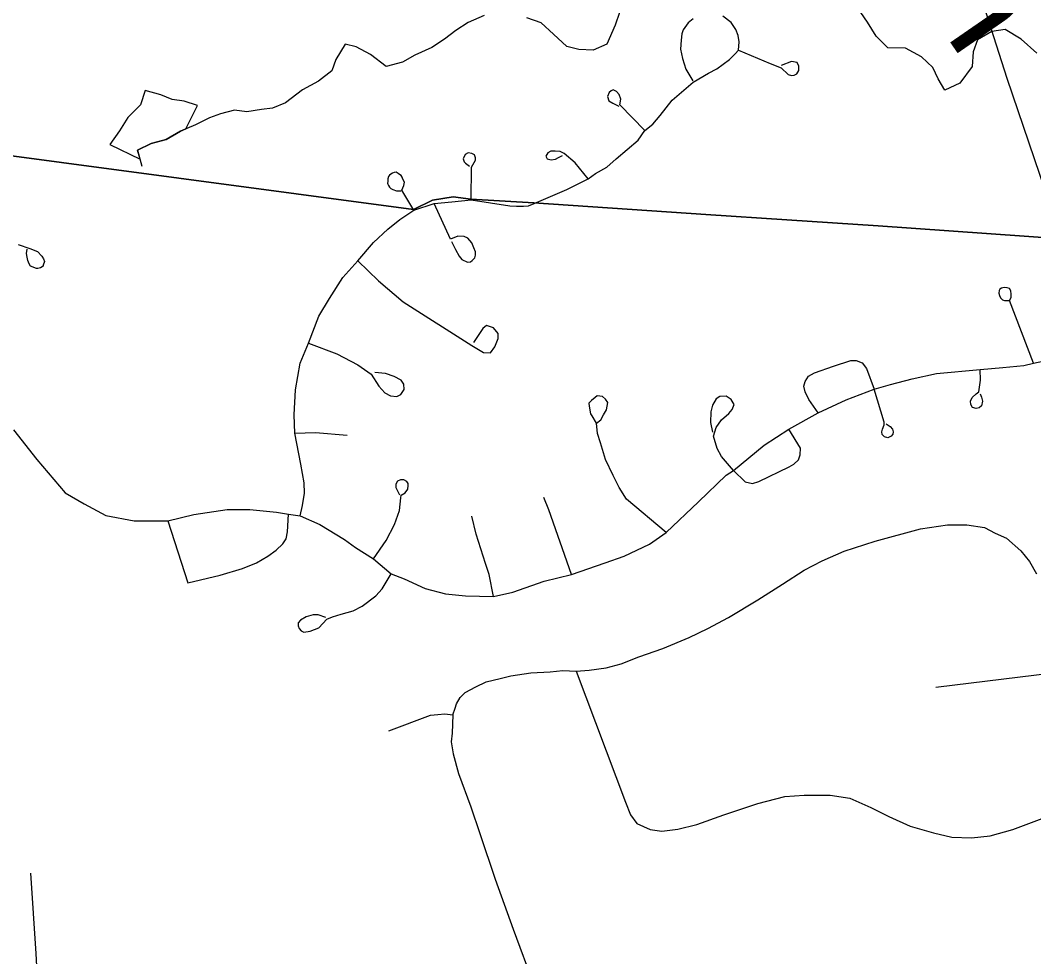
# Model space of a CAD drawing. Extents: x 114843 to 284848, y 317643 to 566895.
# Drawn here: x 165719 to 170319, y 448649 to 452901 of the extents above; entities that cross this region are included whole.
import ezdxf

# ---------------------------------------------------------------- set-up
doc = ezdxf.new("R2010")
doc.units = 0
for name, color, linetype in [('GM_X_City_Street', 7, 'Continuous'), ('GM_X_County', 7, 'Continuous'), ('GM_X_Minor_Lake', 7, 'Continuous'), ('GM_X_Minor_River', 7, 'Continuous'), ('GM_X_Minor_River_Text', 7, 'Continuous'), ('GM_X_State_Route', 7, 'Continuous'), ('GM_X_Township', 7, 'Continuous')]:
    doc.layers.add(name, color=color, linetype=linetype)

msp = doc.modelspace()

# ---------------------------------------------------------------- linework, layer by layer
at = {"layer": 'GM_X_City_Street'}
msp.add_line((169874.9, 449873.1), (170405.9, 449938.7), dxfattribs=at)
for points in [[(168051, 452069.2), (168179.2, 452124.3), (168199.8, 452132.4), (168297.2, 452180.6), (168330.6, 452205.3), (168382, 452234.7), (168424.3, 452271.6), (168522.9, 452356.3), (168553.4, 452401.5), (168589.8, 452430.1), (168623.8, 452469.4), (168677.6, 452538.3), (168773.6, 452620.5), (168842.8, 452660.4), (168880.8, 452681.5), (168938.4, 452723.6), (168963.7, 452748.2), (168978.6, 452765.6), (168981.8, 452803.9), (168978.1, 452832.8), (168967.5, 452859.4), (168946.5, 452891.7), (168908, 452919.2)], [(168772.7, 452907.8), (168750.8, 452889.1), (168727.9, 452857.6), (168722.2, 452840.2), (168718.9, 452811.3), (168715.8, 452769.5), (168724.2, 452727.9), (168740.7, 452679.4), (168771.2, 452626.3)], [(168978.6, 452765.6), (169122.6, 452705.3), (169172.6, 452684.8), (169205.2, 452654.9), (169220.3, 452650.4), (169231.8, 452651.6), (169244.5, 452658.7), (169252.5, 452673.8), (169253.5, 452693.5), (169245.3, 452709.6), (169219.8, 452714.1), (169172.5, 452695.2)], [(168553.4, 452401.5), (168440.2, 452517.7), (168444.8, 452542.5), (168437.6, 452563.7), (168425.6, 452577.9), (168410.2, 452584.8), (168400.8, 452581.2), (168391.4, 452572.9), (168384.5, 452555.1), (168390.5, 452535), (168408.3, 452524.5), (168435.6, 452511.7)], [(168297.2, 452180.6), (168237.7, 452253.8), (168187.8, 452296), (168170, 452305.3), (168146.3, 452307.5), (168127.4, 452307.3), (168113.3, 452299), (168105.2, 452283.5), (168111.2, 452271.8), (168128.9, 452268.3), (168147.8, 452270.8), (168161.9, 452278), (168180.8, 452287.6)], [(167765.9, 452085.6), (167767.3, 452234.3), (167785.3, 452265.7), (167785.2, 452277.4), (167781.3, 452290.3), (167768.2, 452296.7), (167752.6, 452299.3), (167738.3, 452291.3), (167729.4, 452271.8), (167733.4, 452258.8), (167739.9, 452252.3), (167758.2, 452238.1)], [(167504.8, 452038.6), (167450.3, 452129.5), (167459.1, 452150.5), (167461, 452158.5), (167462.3, 452166.5), (167455.5, 452180.4), (167452.1, 452189.1), (167448.1, 452195.7), (167440.7, 452201), (167434.7, 452204.9), (167430, 452208.3), (167425.3, 452210.9), (167416.7, 452210.2), (167408, 452206.7), (167400.1, 452202), (167395.4, 452197.3), (167390.1, 452191.3), (167386.9, 452182), (167387.6, 452174), (167387.7, 452169.3), (167386.4, 452162), (167387.7, 452156.6), (167390.4, 452150.6), (167395.2, 452143.4), (167400.5, 452138.1), (167409.2, 452132.9), (167426.2, 452126.5), (167445.7, 452126.6)], [(166989.3, 450651.6), (167000.4, 450698.3), (167008.8, 450754.8), (167006.7, 450801.5), (166992.6, 450886.3), (166964.6, 451025.8), (166961.8, 451110.2), (166968.8, 451223.3), (166989.3, 451344.2), (167027.2, 451434.8), (167073.5, 451557.3), (167121.7, 451637.5), (167183.3, 451733.5), (167250.4, 451808.6), (167322, 451892.9), (167386.5, 451953), (167441.6, 451997.4), (167504.8, 452038.6), (167598, 452068.6), (167678.3, 452077), (167765.9, 452085.6), (167940.3, 452058.7), (167971.6, 452056.8), (168003.2, 452057.2), (168025.6, 452058.8), (168051, 452069.2)], [(167676.7, 451896.5), (167694.7, 451861), (167710.7, 451830.8), (167723.3, 451815.2), (167748.5, 451802.8), (167763.2, 451803.8), (167769.8, 451810.6), (167782.2, 451823.2), (167784.9, 451834.5), (167784.6, 451849.2), (167777.1, 451868.7), (167767.8, 451891.4), (167750.9, 451912.6), (167734.1, 451919.9), (167704.8, 451920.8), (167671.4, 451908), (167598, 452068.6)], [(165709.4, 451882.7), (165761.9, 451865.7), (165796.9, 451851.9), (165816.7, 451830.2), (165823.4, 451818.1), (165828.1, 451805.2), (165823, 451789.9), (165822, 451784.8), (165809.7, 451777.3), (165797.9, 451773.9), (165792.4, 451773.9), (165765.6, 451785), (165758.8, 451796), (165752.2, 451811.2), (165749.2, 451824.9), (165746.4, 451842), (165750.6, 451861.6)], [(167250.4, 451808.6), (167345.3, 451718.3), (167456.2, 451622.8), (167767.9, 451423.9), (167820.8, 451393.1), (167853.9, 451391.4), (167873.2, 451418.8), (167888.5, 451456), (167888.3, 451479.3), (167866.7, 451504.5), (167835.5, 451516), (167818, 451502.2), (167775.6, 451437.6)], [(170318, 451343.7), (170209.3, 451628.8), (170216.7, 451642.6), (170217.6, 451657.1), (170215, 451673.5), (170209.7, 451683), (170199.3, 451686.9), (170184.5, 451687.5), (170172.4, 451684.2), (170165.8, 451680.6), (170162.1, 451675), (170160.3, 451662.2), (170163.9, 451651.4), (170168.6, 451641.6), (170177.7, 451632.4), (170187.1, 451629.5), (170207.3, 451628.8)], [(167027.2, 451434.8), (167155.6, 451387), (167251.6, 451337.5), (167311.9, 451294.1), (167346.7, 451239.3), (167373.7, 451209.5), (167399.9, 451195.3), (167428.8, 451192.6), (167446.1, 451201.4), (167461.8, 451224.6), (167460.2, 451249.2), (167447.1, 451266.5), (167416.6, 451283.6), (167376, 451297.8), (167328, 451302.4)], [(165687.7, 451041.2), (165793.8, 450907.2), (165921.7, 450755.9), (166008.8, 450705), (166107.7, 450653.2), (166236, 450627.8), (166388, 450628.3), (166505.8, 450657.3), (166657.1, 450679.6), (166761, 450680.3), (166881.8, 450668.3), (166936.6, 450659.1), (166989.3, 450651.6), (167078.5, 450611.3), (167190, 450543.2), (167240.3, 450507), (167321.4, 450455.2), (167402.8, 450388.5), (167460.7, 450365.6), (167557, 450321.1), (167649.1, 450297.4), (167739.4, 450287.7), (167867.3, 450284.8), (167954.6, 450304.9), (168097.2, 450354.7), (168220.5, 450385.2), (168373.3, 450437.8), (168459.6, 450467.3), (168574.7, 450522.1), (168650.9, 450575.3), (168798, 450714.4), (168922.6, 450835.8), (168956.4, 450857.4), (169096.1, 450971.4), (169207.3, 451045), (169341, 451118.7), (169468.6, 451178.6), (169595.1, 451226), (169668.9, 451247.9), (169767.9, 451273.7), (169878.2, 451297.1), (170076.4, 451316.1), (170179.1, 451325.3), (170273.8, 451333.4), (170318, 451343.7), (170397, 451360.5)], [(169341, 451118.7), (169297.9, 451179.9), (169281.4, 451214.9), (169276.2, 451240), (169282.3, 451261.4), (169297.2, 451285.3), (169324.7, 451300.6), (169411.1, 451330.1), (169488.7, 451357), (169513.8, 451357.2), (169540.2, 451346.1), (169560.5, 451319.9), (169595.1, 451226)], [(170075.9, 451204.9), (170081.7, 451190), (170086.1, 451171.3), (170081.9, 451151.3), (170072, 451141.3), (170057.7, 451138.1), (170041.5, 451143.6), (170033.3, 451156.6), (170032.6, 451171.5), (170039.9, 451188.4), (170057.9, 451204.8), (170070.3, 451214.2), (170078, 451267.8), (170076.4, 451316.1)], [(169648.8, 451069.5), (169667.4, 451056.2), (169678.4, 451044.9), (169681.8, 451032.4), (169680.2, 451021.8), (169671.9, 451013.4), (169657.7, 451005.7), (169641.2, 451009.4), (169631.5, 451020.2), (169630.2, 451032), (169633.4, 451045), (169640, 451063.6), (169639.9, 451076.6), (169595.1, 451226)], [(168650.9, 450575.3), (168470.5, 450726.1), (168437.6, 450780.4), (168410.1, 450834.1), (168375.3, 450907.4), (168352.4, 450982.8), (168339, 451024.8), (168334.5, 451072.5), (168353.7, 451087.4), (168366.8, 451109.2), (168380.3, 451132.5), (168386.5, 451166.1), (168374.6, 451180.8), (168361.5, 451192.4), (168338.2, 451195.6), (168328.1, 451188.1), (168311.3, 451175), (168299.9, 451163.4), (168301.1, 451149.7), (168307.4, 451114.6), (168313.2, 451104.6), (168332.5, 451072.5)], [(168956.4, 450857.4), (168901.9, 450921), (168881.6, 450957.3), (168866.1, 451012.4), (168878.4, 451052.6), (168902, 451086.7), (168935.7, 451115.8), (168950.6, 451133.5), (168959.2, 451157.4), (168946.5, 451179.9), (168922.6, 451194.8), (168894.9, 451193.3), (168877.5, 451181.9), (168861.3, 451152.9), (168854, 451122.8), (168851.9, 451075), (168861, 451031.2)], [(166964.6, 451025.8), (167058.8, 451029.1), (167203.2, 451017.8)], [(168956.4, 450857.4), (169009.4, 450805.1), (169042.1, 450797.8), (169070.9, 450806.8), (169209.8, 450873), (169231, 450885.8), (169252.2, 450904.7), (169259.6, 450927.4), (169260.6, 450958.8), (169207.3, 451045)], [(167321.4, 450455.2), (167380, 450538.6), (167418.1, 450612), (167440.6, 450675.5), (167445.9, 450732.2), (167447.5, 450745.4), (167465.5, 450756.2), (167477.7, 450772.7), (167480, 450789.2), (167479.9, 450797.4), (167473.3, 450807.2), (167459.3, 450814.5), (167445.3, 450815.2), (167430.6, 450809.3), (167424.1, 450795.3), (167424.2, 450779.7), (167440.9, 450747)], [(168220.5, 450385.2), (168118, 450678.2), (168095, 450734.5)], [(166388, 450628.3), (166479.9, 450347.1), (166625.8, 450381.6), (166727.5, 450411.9), (166791.5, 450437.6), (166842.5, 450468.3), (166880.5, 450495.5), (166910.7, 450524.4), (166925.2, 450546.2), (166932, 450578.3), (166936.6, 450659.1)], [(167867.3, 450284.8), (167846.5, 450385), (167830.8, 450434.7), (167788.8, 450567.5), (167768, 450649.3)], [(167391, 449674.8), (167580.3, 449745.8), (167614.4, 449749.2), (167646.4, 449752.7), (167682.6, 449748.3), (167692.9, 449778), (167699.2, 449797.9), (167715.7, 449825.7), (167738.1, 449849.4), (167786.6, 449874.6), (167833, 449897.9), (167897.2, 449912.9), (167945.4, 449924.1), (168035.7, 449938.6), (168123.8, 449943.1), (168181.9, 449948.2), (168241.6, 449945.2), (168301.9, 449950.2), (168378.1, 449960.9), (168446.4, 449979.8), (168527, 450010.6), (168635.6, 450048.8), (168754.5, 450098.9), (168839.2, 450139.6), (168934.1, 450190.1), (169067.5, 450270.1), (169178.8, 450340.4), (169277.9, 450404.8), (169358.6, 450447.6), (169459.3, 450490), (169600.2, 450535.7), (169805.2, 450592.4), (169927.5, 450610.4), (170015.5, 450611), (170095.3, 450597.6), (170144.9, 450572.7), (170196.4, 450549.8), (170261.5, 450492.6), (170300.6, 450443.9), (170331.6, 450387.3)], [(167105.5, 450189.9), (167071.7, 450201.6), (167047.9, 450202.3), (167016, 450192), (166991.4, 450178.1), (166980.6, 450165.3), (166980.7, 450151.6), (166984.4, 450139.7), (166993.6, 450128.8), (167005.6, 450122.5), (167034.7, 450128.2), (167073.9, 450143.1), (167110.2, 450181.7), (167136.6, 450192), (167175.8, 450204.1), (167229.5, 450220.1), (167271.4, 450241.4), (167333.2, 450287.5), (167362.2, 450319.7), (167402.8, 450388.5)], [(168241.6, 449945.2), (168466.1, 449350.7), (168489, 449294.1), (168518.2, 449253.5), (168577.7, 449226.3), (168631.6, 449219.2), (168703.8, 449227.9), (168790.3, 449250.3), (168913.2, 449294), (169066.2, 449345.2), (169188.9, 449377), (169277.1, 449383.3), (169395.1, 449383.1), (169484.9, 449369.4), (169580.1, 449327.4), (169661.4, 449285.8), (169758.5, 449241.9), (169864, 449211.8), (169947.7, 449192.1), (170037.6, 449188.4), (170121.9, 449198.8), (170224.5, 449227), (170357.5, 449276.5)], [(167682.6, 449748.3), (167679.8, 449664.3), (167675, 449624.3), (167684, 449570.1), (167708.2, 449481.4), (167763.3, 449330), (167805, 449208.9), (167875, 449001.1), (167956.6, 448775), (168051.6, 448516.6)], [(165880.6, 446644.8), (165859.8, 447142.2), (165847.8, 447445.3), (165815.5, 448195.8), (165791.3, 448663.4), (165767.1, 449028.6)]]:
    msp.add_lwpolyline(points, dxfattribs=at)
at = {"layer": 'GM_X_County'}
for points in [[(158333.6, 448459.5), (158404.1, 452870.8), (160362.3, 452715), (161836.9, 452606), (163211.6, 452477.1), (163617.5, 452463.1), (165372, 452326.8), (167503.6, 452041.5), (167590.5, 452084.6), (167684.2, 452099.7), (167764.7, 452088.4), (168049.8, 452072), (168830.9, 452018.8), (169197.8, 451994.5), (169613.4, 451967.6), (170446.5, 451909.5), (171021.2, 451864.1), (172371.6, 451741.9), (172784.1, 451747.3), (175244.6, 451642.6), (176495.7, 451600.3), (177080.5, 451574.7), (178654.1, 451485.6), (180912.9, 451416.4)], [(180912.9, 451416.4), (178654.1, 451485.6), (177080.5, 451574.7), (176495.7, 451600.3), (175244.6, 451642.6), (172784.1, 451747.3), (172371.6, 451741.9), (171021.2, 451864.1), (170446.5, 451909.5), (169613.4, 451967.6), (169197.8, 451994.5), (168830.9, 452018.8), (168049.8, 452072), (167764.7, 452088.4), (167684.2, 452099.7), (167590.5, 452084.6), (167503.6, 452041.5), (165372, 452326.8), (163617.5, 452463.1), (163211.6, 452477.1), (161836.9, 452606), (160362.3, 452715), (158404.1, 452870.8)]]:
    msp.add_lwpolyline(points, dxfattribs=at)
at = {"layer": 'GM_X_Minor_Lake'}
for points in [[(166469.6, 452408.1), (166523, 452514.6), (166462.8, 452534.4), (166408.6, 452542.2), (166356.4, 452562), (166286.2, 452581.8), (166264.4, 452517.5), (166206.5, 452459.1), (166168.7, 452398.8), (166124.9, 452336.5), (166262.2, 452271.2)], [(166262.2, 452271.2), (166251.3, 452310.9), (166313.3, 452341.3), (166381.4, 452359.6), (166445.3, 452398), (166469.6, 452408.1)]]:
    msp.add_lwpolyline(points, dxfattribs=at)
at = {"layer": 'GM_X_Minor_River'}
for points in [[(170332.7, 452751.4), (170262.2, 452815.2), (170189.9, 452859), (170129.8, 452850.8), (170063.8, 452812.4), (170044, 452758.2), (170040.2, 452692), (169984.5, 452615.6), (169916.5, 452583.2), (169886.2, 452635.2), (169861.9, 452687.2), (169809.5, 452735.1), (169737.2, 452774.9), (169657, 452776.6), (169604.6, 452828.5), (169564.3, 452892.5), (169517.9, 452960.4)], [(167824.1, 452923.2), (167752.1, 452890.8), (167696.2, 452854.4), (167644.2, 452816.1), (167586.3, 452777.8), (167510.2, 452743.4), (167454.3, 452711), (167380.2, 452690.7), (167307.8, 452746.5), (167243.5, 452780.3), (167193.3, 452792.1), (167151.5, 452723.8), (167133.7, 452671.6), (167071.8, 452625.2), (166999.8, 452584.8), (166921.9, 452526.3), (166863.8, 452502), (166813.7, 452495.8), (166747.6, 452485.5), (166691.5, 452493.3), (166627.4, 452476.9), (166577.4, 452458.7), (166513.4, 452426.3), (166445.3, 452398), (166381.4, 452359.6), (166313.3, 452341.3), (166251.3, 452310.9), (166271, 452238.9)], [(168439.5, 452935.8), (168419.7, 452879.6), (168382, 452793.2), (168320, 452764.9), (168253.8, 452768.6), (168199.6, 452782.4), (168139.3, 452838.3), (168082.9, 452890.2), (168018.6, 452911.9)]]:
    msp.add_lwpolyline(points, dxfattribs=at)
at = {"layer": 'GM_X_State_Route'}
msp.add_lwpolyline([(170447.6, 451906.7), (170199, 452637.5), (170079.4, 453012.8), (170048.9, 453101.4)], dxfattribs=at)
at = {"layer": 'GM_X_Township'}
for points in [[(158333.6, 448459.5), (158404.1, 452870.8), (160362.3, 452715), (161836.9, 452606), (163211.6, 452477.1), (163617.5, 452463.1), (165372, 452326.8), (167503.6, 452041.5), (167590.5, 452084.6), (167684.2, 452099.7), (167764.7, 452088.4), (168049.8, 452072), (168830.9, 452018.8), (169197.8, 451994.5), (169613.4, 451967.6), (170446.5, 451909.5), (171021.2, 451864.1), (172371.6, 451741.9), (172784.1, 451747.3), (175244.6, 451642.6), (176495.7, 451600.3), (177080.5, 451574.7), (178654.1, 451485.6), (180912.9, 451416.4)], [(170446.5, 451909.5), (169613.4, 451967.6), (169197.8, 451994.5), (168830.9, 452018.8), (168049.8, 452072), (167764.7, 452088.4), (167684.2, 452099.7), (167590.5, 452084.6), (167503.6, 452041.5), (165372, 452326.8), (163617.5, 452463.1), (163211.6, 452477.1), (161836.9, 452606), (160362.3, 452715), (158404.1, 452870.8)]]:
    msp.add_lwpolyline(points, dxfattribs=at)

# ---------------------------------------------------------------- texts
at = {"layer": 'GM_X_Minor_River_Text'}
msp.add_text('Run', height=499.97, rotation=304.6468, dxfattribs=at).set_placement((169301.3, 453725.2))

doc.saveas('drawing.dxf')
